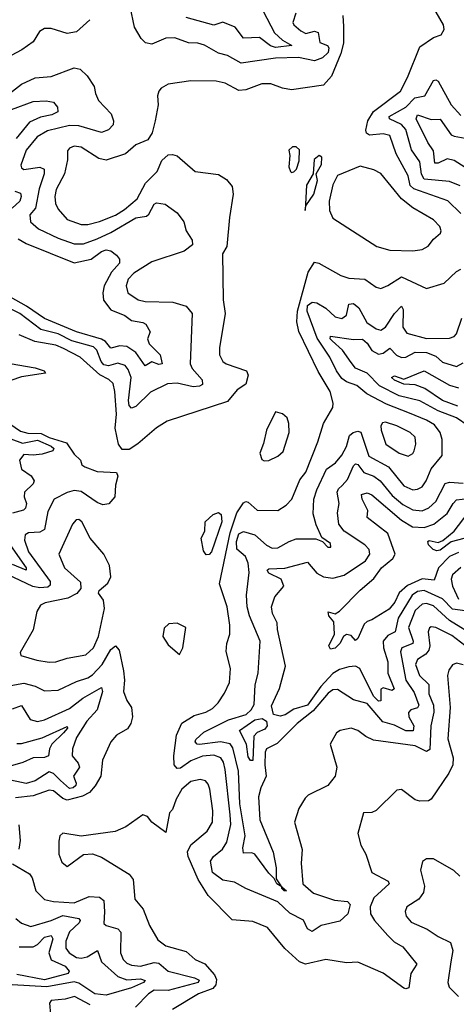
# Model space of a CAD drawing. Extents: x 1552033 to 1694788, y 811965 to 917215.
# Tile 519 of 632: x 1654387 to 1656295, y 895410 to 899707. Entities that reach past the tile are written whole.
import ezdxf

# ---------------------------------------------------------------- set-up
doc = ezdxf.new("R2010")
doc.units = 0

msp = doc.modelspace()

# ---------------------------------------------------------------- linework, layer by layer
at = {"layer": '0CON20XD'}
for points in [[(1655593.4, 899735), (1655580.9, 899695), (1655585, 899684.4), (1655615, 899658.2), (1655637.1, 899647.1), (1655675, 899657.2), (1655691.2, 899651.2), (1655698.3, 899608.3), (1655732.5, 899595), (1655738, 899585), (1655735, 899564.1), (1655709.7, 899540.3), (1655675, 899528.1), (1655605, 899542.2), (1655505, 899538.9), (1655355, 899517.2), (1655295, 899550.3), (1655255, 899561.2), (1655195, 899596.1), (1655165, 899604.8), (1655125, 899606.3), (1655065, 899628.1), (1655025, 899625.9), (1654965, 899600.3), (1654936.6, 899606.6), (1654917.7, 899625), (1654888.4, 899675), (1654869.8, 899765)], [(1656315, 898861.4), (1656257.2, 898917.2), (1656109.3, 898969.3), (1656093.6, 898983.6), (1656084.4, 899025), (1656031.7, 899121.7), (1656005, 899202.2), (1655975, 899209.3), (1655915, 899202.9), (1655902.2, 899212.2), (1655899.5, 899225), (1655908.7, 899265), (1655933, 899307), (1656050.3, 899395), (1656082, 899455), (1656135, 899588), (1656195, 899630), (1656228.8, 899641.2), (1656241.2, 899665), (1656238.8, 899685), (1656180, 899785)], [(1654692.8, 899707.2), (1654635, 899654.4), (1654595, 899646.7), (1654525, 899668.5), (1654495, 899668.4), (1654473.8, 899655), (1654445, 899611.2), (1654395.5, 899575), (1654349.6, 899550.4)], [(1655798.9, 899725), (1655802.1, 899677.9), (1655802.5, 899605), (1655790, 899560), (1655749.1, 899460.9), (1655715, 899421.2), (1655575, 899401.2), (1655535, 899407.9), (1655485, 899427.7), (1655445, 899427.9), (1655375, 899401.2), (1655345, 899398), (1655285, 899430.6), (1655245, 899438.2), (1655135, 899440), (1655035, 899426), (1655005, 899408.8), (1654994.5, 899395.5), (1654988.6, 899375), (1654991.9, 899335), (1654979.5, 899265), (1654966.4, 899213.6), (1654947.5, 899182.5), (1654895, 899161.4), (1654848.9, 899121.1), (1654765, 899094.5), (1654732, 899102), (1654655, 899151.1), (1654625, 899155.4), (1654605, 899146.7), (1654595.6, 899135), (1654595.3, 899095), (1654582, 899035), (1654546.1, 898966.1), (1654540, 898935), (1654542.6, 898905), (1654555, 898880), (1654594.5, 898835), (1654655, 898813), (1654685, 898813.5), (1654735, 898826.5), (1654805, 898854.1), (1654845, 898878.4), (1654900.3, 898925), (1654936.9, 898993.1), (1654988.1, 899045), (1655007.6, 899092.4), (1655035, 899116.7), (1655055, 899118.9), (1655075, 899112.9), (1655153.8, 899045), (1655255, 899030.8), (1655290.2, 899010.2), (1655315, 898978.8), (1655319.6, 898945), (1655303.4, 898843.4), (1655292.5, 898717.5), (1655272.9, 898685), (1655275.5, 898485), (1655285.4, 898424.6), (1655260, 898275), (1655260, 898245), (1655274.4, 898215), (1655289.2, 898205), (1655378.2, 898175), (1655385.3, 898155), (1655375, 898116.7), (1655337.9, 898092.1), (1655295, 898040.7), (1655032, 897955), (1654984.6, 897925.4), (1654903.7, 897856.4), (1654865, 897831.8), (1654835, 897831.1), (1654818.4, 897855), (1654804.3, 897925), (1654809.3, 897985), (1654803, 898085), (1654795, 898119.1), (1654776.7, 898136.7), (1654736.6, 898156.6), (1654651.5, 898235), (1654577.7, 898272.3), (1654545, 898287.1), (1654452.3, 898302.3), (1654385, 898331.5)], [(1655451.5, 899745), (1655500.3, 899650.3), (1655535, 899618.2), (1655576.5, 899595), (1655505, 899585.8), (1655483.5, 899593.5), (1655435, 899629.9), (1655365, 899626), (1655329.1, 899675), (1655275, 899696), (1655235, 899682.6), (1655115, 899716.4)], [(1654329.1, 899375), (1654395, 899425.8), (1654455, 899454.1), (1654525, 899459.5), (1654625, 899496.9), (1654651.1, 899491.1), (1654682.4, 899462.4), (1654712, 899415), (1654717.5, 899385), (1654731.4, 899355), (1654786.2, 899296.2), (1654797.3, 899265), (1654795, 899248.8), (1654775, 899226.7), (1654745, 899215.5), (1654645, 899244.5), (1654605, 899245.5), (1654507.7, 899222.3), (1654463.9, 899196.1), (1654415, 899137.7), (1654392.2, 899072.2), (1654395, 899060), (1654405, 899053.8), (1654475, 899063.1), (1654493.5, 899055), (1654494.1, 899034.1), (1654471.6, 898968.4), (1654455.2, 898885), (1654431.8, 898855), (1654434.5, 898824.5), (1654468.5, 898795), (1654555, 898753), (1654625, 898729.6), (1654665, 898729.6), (1654725, 898750.6), (1654785, 898778.2), (1654895, 898842.7), (1654940.5, 898849.5), (1654951.6, 898858.4), (1654975, 898901.8), (1654985, 898908.2), (1655022.3, 898902.3), (1655074.6, 898864.6), (1655104.7, 898824.7), (1655113.8, 898785), (1655140.6, 898745), (1655142, 898725), (1655105, 898696.2), (1654965, 898650.5), (1654885, 898601.3), (1654860.3, 898575), (1654852.7, 898545), (1654859.1, 898515), (1654905, 898483.8), (1654935, 898476.8), (1655056.2, 898473.8), (1655115, 898457.5), (1655140.3, 898425), (1655131.1, 898205), (1655140, 898185), (1655183.8, 898135), (1655185.5, 898115), (1655172.9, 898107.1), (1655145.5, 898104.5), (1655075, 898120.3), (1655032.8, 898117.2), (1654959.1, 898080.9), (1654895, 898019.6), (1654875, 898012.1), (1654865, 898023.3), (1654862.6, 898045), (1654873.5, 898145), (1654861, 898181), (1654847.4, 898197.4), (1654815, 898208.1), (1654775, 898196.7), (1654755, 898200.5), (1654742.9, 898215), (1654724.5, 898264.5), (1654708.7, 898278.7), (1654615, 898306), (1654555, 898336.6), (1654479.1, 898355), (1654388, 898425), (1654265, 898485.2)], [(1656311.7, 898981.7), (1656265, 899000.7), (1656155, 899011.4), (1656142.8, 899032.8), (1656136.2, 899086.2), (1656099.4, 899139.4), (1656075, 899227.3), (1656055, 899249.3), (1656003.2, 899275), (1656001.9, 899285), (1656074.2, 899325.8), (1656114.2, 899365.8), (1656157.1, 899375), (1656195, 899441.2), (1656205, 899445.3), (1656215, 899438.8), (1656272.4, 899335), (1656315, 899289.4)], [(1654350.9, 899315), (1654445, 899350.6), (1654502.4, 899352.4), (1654535, 899346.8), (1654551.9, 899325), (1654554, 899305), (1654527.8, 899292.2), (1654477.8, 899282.2), (1654430.4, 899259.6), (1654371.9, 899188.1)], [(1656377.4, 899035), (1656285, 899092.9), (1656255, 899100), (1656215, 899080.8), (1656201.1, 899081.1), (1656194.8, 899135), (1656170.7, 899170.7), (1656119.2, 899275), (1656125, 899291.5), (1656185, 899272), (1656225, 899273.6), (1656272.5, 899205), (1656285, 899199.1), (1656365.6, 899184.4)], [(1655575, 899040), (1655585, 899042.5), (1655596.7, 899055), (1655608.8, 899091.2), (1655609.3, 899139.3), (1655595, 899152.5), (1655578.3, 899151.7), (1655562.5, 899137.5), (1655567.5, 899115), (1655562.5, 899065), (1655570, 899045), (1655575, 899040)], [(1655635, 898873.8), (1655637.5, 898895), (1655672.6, 898945), (1655688.3, 899005), (1655682, 899035), (1655706.2, 899075), (1655706.7, 899106.7), (1655695, 899114), (1655673, 899097), (1655669.2, 899035), (1655640, 898985), (1655635, 898873.8)], [(1656105, 898698.8), (1656145, 898704.5), (1656172, 898718), (1656195, 898749.2), (1656225.7, 898775), (1656229.4, 898785), (1656223.5, 898805), (1656195, 898833.8), (1656105, 898885.9), (1656055, 898925.9), (1655965.2, 899035.2), (1655935, 899051.6), (1655875, 899067.7), (1655775, 899026.7), (1655755, 898986.7), (1655739.4, 898915), (1655740.4, 898875), (1655755, 898840.8), (1655947, 898717), (1656005, 898701.5), (1656105, 898698.8)], [(1654365, 898958.1), (1654390.4, 898950.4), (1654393.8, 898935), (1654387.7, 898915), (1654354, 898885)], [(1654380.6, 898750.6), (1654415, 898730.7), (1654625, 898646.2), (1654698.7, 898661.3), (1654745, 898695.2), (1654765, 898702.9), (1654785, 898698.9), (1654809.4, 898679.4), (1654822.6, 898662.6), (1654823.3, 898645), (1654787.5, 898605), (1654756.7, 898545), (1654750.2, 898515), (1654752.8, 898482.8), (1654785, 898441), (1654845.8, 898415.8), (1654875, 898394.3), (1654925, 898386.2), (1654937.9, 898377.9), (1654956.3, 898345), (1654945.8, 898314.2), (1654952.4, 898292.4), (1655001.2, 898245), (1655009.5, 898205), (1654995, 898202.7), (1654965, 898214.3), (1654935, 898196.4), (1654893.9, 898255), (1654855, 898281.4), (1654825, 898284.4), (1654785, 898273.5), (1654762, 898302), (1654745, 898313), (1654634.9, 898344.9), (1654495, 898402.9), (1654416.5, 898456.5), (1654285, 898529.2)], [(1656427.5, 896902.5), (1656275, 897019.2), (1656205, 897054.1), (1656185, 897057.5), (1656177.1, 897052.9), (1656172.2, 897035), (1656179.8, 896975), (1656175.5, 896955), (1656161.8, 896938.2), (1656125.9, 896914.1), (1656117, 896893), (1656133.7, 896845), (1656174.8, 896805), (1656175.2, 896765), (1656195.2, 896714.8), (1656197, 896685), (1656184.2, 896625), (1656178.7, 896521.3), (1656165, 896513.7), (1656115, 896538.4), (1655933, 896563), (1655898.9, 896578.9), (1655865, 896605.5), (1655835, 896614.4), (1655786.7, 896605), (1655772, 896595), (1655744, 896545), (1655773.3, 896445), (1655766, 896405), (1655733.3, 896365), (1655647.9, 896322.1), (1655635, 896310), (1655606, 896265), (1655587.8, 896205), (1655621.1, 896085), (1655616.5, 896026.5), (1655624.7, 895935), (1655670.5, 895895), (1655762.5, 895865), (1655819.2, 895859.1), (1655830.9, 895845), (1655821.4, 895805), (1655786.6, 895773.4), (1655705, 895753.4), (1655665, 895728.2), (1655645, 895740), (1655626.5, 895776.5), (1655567.9, 895807.9), (1655515, 895856.8), (1655375.5, 895915), (1655325, 895943.4), (1655275, 895951.1), (1655229.6, 895985), (1655220, 896035), (1655233.3, 896055), (1655273.2, 896086.8), (1655292.1, 896117.9), (1655309, 896195), (1655307.2, 896237.2), (1655285.4, 896435), (1655277.2, 896467.2), (1655265.7, 896485), (1655235, 896497.5), (1655185, 896492.2), (1655135, 896472.8), (1655089, 896441), (1655075, 896439.6), (1655062, 896455), (1655060.4, 896495), (1655071.5, 896585), (1655095, 896637.5), (1655149.1, 896670.9), (1655200, 896685), (1655229.1, 896700.9), (1655254.4, 896725.6), (1655282.1, 896767.9), (1655303.3, 896815), (1655308.5, 896875), (1655289.2, 896949.2), (1655292.2, 896985), (1655304.5, 897025.5), (1655305.5, 897065), (1655293.1, 897145), (1655260, 897245), (1655307.2, 897467.2), (1655335.4, 897555), (1655365, 897599.1), (1655375, 897604.6), (1655385, 897601.2), (1655425, 897566.9), (1655515, 897565.8), (1655551.2, 897588.8), (1655575.8, 897614.2), (1655610.9, 897699.1), (1655637.2, 897732.8), (1655690, 897865), (1655714.7, 897945.3), (1655755.6, 898014.4), (1655757, 898033), (1655743.8, 898085), (1655691.2, 898171.2), (1655606.9, 898346.9), (1655598.2, 898388.2), (1655601.3, 898435), (1655647.6, 898605), (1655675, 898648.8), (1655694.7, 898644.7), (1655790.8, 898590.8), (1655825, 898579.2), (1655895, 898575.3), (1655945, 898540), (1655965, 898534.4), (1655995, 898546.4), (1656055, 898584.8), (1656165, 898534.6), (1656242.2, 898557.8), (1656295, 898607.9), (1656315, 898617.7)], [(1655553.3, 895905), (1655542.5, 895905), (1655531.8, 895915), (1655532.8, 895922.9), (1655511.2, 895935), (1655499.2, 895959.2), (1655475, 895981.8), (1655414.7, 896064.7), (1655401.4, 896071.4), (1655365, 896070), (1655362.7, 896092.7), (1655371.6, 896145), (1655348.3, 896285), (1655342.5, 896427.5), (1655318.8, 896528.8), (1655306.8, 896546.8), (1655265, 896555.8), (1655173.3, 896543.3), (1655162.5, 896545), (1655153.8, 896555), (1655156.9, 896565), (1655192.1, 896597.9), (1655298.9, 896651.1), (1655375.9, 896675), (1655398.8, 896695), (1655412, 896718), (1655416, 896804), (1655429.5, 896855), (1655437.4, 896995), (1655390.9, 897105), (1655380.7, 897145), (1655377.3, 897195), (1655390.2, 897295), (1655386, 897335), (1655373.6, 897363.6), (1655336.4, 897396.4), (1655335, 897429.4), (1655345, 897463.2), (1655365, 897473.2), (1655415, 897458.2), (1655465, 897413.6), (1655490.8, 897400.9), (1655515, 897402.4), (1655565, 897430), (1655595, 897441.7), (1655681.1, 897441.1), (1655709.7, 897429.7), (1655733.8, 897405), (1655746.2, 897405), (1655745, 897421.2), (1655707.9, 897447.9), (1655682.3, 897502.3), (1655669.8, 897549.8), (1655672.3, 897615), (1655684.8, 897655), (1655727.4, 897745), (1655767.4, 897772.6), (1655795, 897806.7), (1655815.6, 897845), (1655827.9, 897892.1), (1655844.5, 897905.5), (1655865, 897911.9), (1655877.4, 897907.4), (1655912.8, 897802.8), (1655998.4, 897755), (1656065, 897673.2), (1656105, 897655.3), (1656125, 897657.5), (1656145, 897668.9), (1656163.2, 897695), (1656185, 897746.8), (1656232.9, 897805), (1656233.8, 897875), (1656224.7, 897905), (1656199.1, 897939.1), (1656165, 897959.8), (1656089.8, 897989.8), (1655989.3, 898029.3), (1655903.9, 898073.9), (1655859.9, 898109.9), (1655815, 898126), (1655795, 898141.6), (1655771.5, 898175), (1655742.7, 898235), (1655687, 898317), (1655643, 898435), (1655645, 898459.6), (1655665, 898474.7), (1655685, 898471.6), (1655725, 898448.2), (1655765, 898409.7), (1655795, 898403.7), (1655815, 898417.1), (1655824.6, 898465), (1655845, 898469), (1655869.3, 898449.3), (1655904.2, 898385), (1655945, 898357.9), (1655965, 898352.4), (1655985, 898364.7), (1656024.7, 898425.3), (1656055, 898456.5), (1656062.9, 898442.9), (1656061.4, 898365), (1656079.4, 898339.4), (1656165, 898316.2), (1656265, 898317.8), (1656285, 898324.6), (1656295, 898335.7), (1656319.7, 898405)], [(1656347.1, 897935), (1656295, 897969.5), (1656215, 898000.1), (1656135, 898044.4), (1656045, 898066.2), (1655958.8, 898108.8), (1655905.9, 898165), (1655855, 898186.2), (1655835, 898211.6), (1655797.2, 898265), (1655752, 898305), (1655744.3, 898315), (1655745, 898326.5), (1655845, 898311.4), (1655885, 898312.6), (1655905, 898295.3), (1655925, 898263.9), (1655955, 898247.6), (1655975, 898251.4), (1656005, 898273.6), (1656033.6, 898243.6), (1656055, 898232.4), (1656074.3, 898235), (1656114.5, 898255.5), (1656165, 898254.8), (1656205, 898239.3), (1656235, 898211.9), (1656295, 898193.1), (1656325, 898209.3)], [(1654345, 898207.3), (1654455, 898187.5), (1654493.3, 898175), (1654500, 898165), (1654395, 898148.6), (1654347.7, 898132.3)], [(1656300.9, 898020.9), (1656235, 898044.6), (1656157.6, 898097.6), (1656115, 898112.9), (1656066.2, 898116.2), (1656025, 898133.2), (1656011.5, 898145), (1656025, 898152.7), (1656065, 898138.9), (1656155, 898174.3), (1656265, 898112.1), (1656305, 898100.5)], [(1655455, 897781.4), (1655475, 897783.3), (1655515, 897802.9), (1655537.8, 897822.2), (1655563.8, 897905), (1655563.5, 897945), (1655555, 897970), (1655535, 897987.5), (1655505, 897995.8), (1655465, 897915.5), (1655453, 897857), (1655436, 897815), (1655445, 897787.5), (1655455, 897781.4)], [(1654344, 897944), (1654390.8, 897910.8), (1654422.5, 897902.5), (1654480.5, 897900.5), (1654515, 897883.9), (1654591.1, 897861.1), (1654625, 897811.4), (1654653.1, 897785), (1654658.8, 897765), (1654672, 897755), (1654725, 897735.4), (1654810.2, 897730.2), (1654816.4, 897715), (1654806.1, 897675), (1654803.1, 897625), (1654775.9, 897594.1), (1654749.6, 897590.4), (1654725, 897600.4), (1654655, 897647.3), (1654625, 897651.7), (1654595, 897644), (1654536.9, 897615), (1654509.1, 897560.9), (1654495, 897482.4), (1654475, 897471.2), (1654425, 897467.9), (1654411, 897459), (1654408.2, 897435), (1654424.8, 897385), (1654519.8, 897255), (1654520.4, 897239.6), (1654509.2, 897230.8), (1654475, 897227.1), (1654444.1, 897234.1), (1654280, 897310)], [(1656085, 897802.9), (1656105, 897814.4), (1656111.2, 897825), (1656118.2, 897855), (1656115, 897885.6), (1656092.7, 897905), (1656035, 897934.7), (1655985, 897950), (1655972.4, 897947.6), (1655965.5, 897935), (1655966.8, 897915), (1655986.9, 897855), (1656045, 897814.7), (1656085, 897802.9)], [(1654347.8, 897877.8), (1654398.5, 897858.5), (1654465, 897872.2), (1654525, 897846.5), (1654536.5, 897835), (1654531.5, 897825), (1654485, 897811), (1654445.9, 897805.9), (1654405, 897808.9), (1654385.5, 897785), (1654394.6, 897745), (1654436.3, 897716.3), (1654449.7, 897695), (1654445, 897682.1), (1654407.9, 897645), (1654406.3, 897625), (1654416.6, 897595), (1654412.9, 897575), (1654403.7, 897566.4), (1654355, 897553.3)], [(1655796.2, 897673.9), (1655819.1, 897700.9), (1655845, 897759.3), (1655855, 897768.9), (1655865, 897766.2), (1655890.8, 897730.8), (1655935, 897714.8), (1655961.7, 897695), (1656015, 897631.1), (1656061.3, 897591.3), (1656105, 897568.3), (1656145, 897564), (1656175, 897577.1), (1656205.9, 897604.1), (1656246.9, 897683.1), (1656265, 897689.1), (1656325, 897684.8)], [(1656333.1, 897126.9), (1656278.4, 897135), (1656235, 897179.6), (1656155, 897215.7), (1656125, 897211.9), (1656102.1, 897195), (1656041.5, 897095), (1656027.8, 897035), (1655995, 897019.5), (1655975.7, 896995), (1655976.1, 896965), (1655996.3, 896905), (1655996.2, 896855), (1656022.6, 896787.4), (1656015, 896780), (1655975, 896790.6), (1655965.4, 896785), (1655965, 896734.2), (1655955, 896732.3), (1655933.5, 896755), (1655873.4, 896875), (1655855, 896885.3), (1655825, 896882.5), (1655785, 896870.9), (1655755, 896853.4), (1655702.9, 896797.1), (1655645, 896715.8), (1655585, 896697.7), (1655547.3, 896672.7), (1655525, 896666.9), (1655496.7, 896675), (1655487.2, 896712.8), (1655521.9, 896788.1), (1655548.5, 896885), (1655513.5, 897045), (1655511.9, 897075), (1655491.1, 897115), (1655486.9, 897145), (1655501.5, 897188.5), (1655541.4, 897235), (1655528.9, 897265), (1655475, 897292.1), (1655468.9, 897305), (1655475, 897310.5), (1655545, 897312.7), (1655645, 897339.6), (1655685, 897290.9), (1655715, 897275.9), (1655755, 897269.7), (1655805, 897283.1), (1655897.6, 897345), (1655916.6, 897375), (1655913.9, 897395), (1655894.6, 897415), (1655804.6, 897475), (1655782, 897505), (1655776.2, 897555), (1655782.5, 897595), (1655774.7, 897645), (1655780.5, 897659.5), (1655796.2, 897673.9)], [(1656305, 897381.1), (1656265.5, 897364.5), (1656217.7, 897315), (1656198.4, 897261.6), (1656145, 897267.4), (1656082.2, 897237.8), (1656044.7, 897205.3), (1656025.6, 897165), (1656001.8, 897135), (1655925, 897087.6), (1655905, 897080.8), (1655891.6, 897068.4), (1655865, 897007.1), (1655855, 896998), (1655835, 897018.9), (1655815, 897024.4), (1655801.4, 897015), (1655786.2, 896985), (1655765, 896964.6), (1655745, 896959.2), (1655738.2, 896975), (1655762.1, 897025), (1655759, 897079), (1655737.1, 897105), (1655735, 897122.5), (1655765, 897114.4), (1655785, 897125.3), (1655875, 897217.7), (1655935, 897268.7), (1655967.6, 897315), (1656017.2, 897355), (1656027.4, 897375), (1655996.2, 897465), (1655905.6, 897535), (1655907.7, 897565), (1655883.4, 897615), (1655881.1, 897635), (1655905, 897641.9), (1655925, 897633.8), (1656055, 897523.2), (1656104, 897494), (1656155, 897491.4), (1656196.8, 897505), (1656255, 897552.6), (1656281.3, 897595), (1656295, 897612.1), (1656345, 897617.4)], [(1654515, 896902.7), (1654545, 896904.8), (1654595, 896921.1), (1654675.2, 896934.8), (1654709.2, 896965), (1654731, 897015), (1654756.8, 897136.8), (1654753.4, 897173.4), (1654730.6, 897205), (1654734, 897216), (1654772, 897248), (1654785.7, 897275), (1654778.7, 897325), (1654755.2, 897375.2), (1654694.8, 897444.8), (1654658.6, 897515), (1654645, 897525.8), (1654633.8, 897525), (1654617.1, 897505), (1654557.9, 897375), (1654582.3, 897315), (1654652, 897252), (1654653.8, 897225), (1654637, 897203), (1654597.6, 897182.4), (1654498.1, 897161.9), (1654477.4, 897152.6), (1654462.2, 897125), (1654445, 897044.4), (1654388.6, 896945), (1654392.5, 896932.5), (1654461.4, 896911.4), (1654515, 896902.7)], [(1655201.9, 897371.9), (1655189.7, 897389.7), (1655180.6, 897445), (1655195.4, 897474.6), (1655197.9, 897515), (1655232.5, 897547.5), (1655256.1, 897556.1), (1655266.9, 897546.9), (1655269.9, 897515), (1655225.6, 897385), (1655215, 897373.1), (1655201.9, 897371.9)], [(1656327.5, 897442.5), (1656272.3, 897427.7), (1656225, 897392.5), (1656210.4, 897389.6), (1656193.5, 897395), (1656173.6, 897415), (1656170, 897430), (1656175.6, 897434.4), (1656215, 897425.3), (1656236.1, 897433.9), (1656285.1, 897474.9), (1656347.1, 897555)], [(1654336.6, 897426.6), (1654414.6, 897315), (1654415.6, 897304.4), (1654355, 897329.7)], [(1656315, 897316), (1656278.3, 897285), (1656273, 897265), (1656278.8, 897235), (1656305, 897177.5)], [(1656382.5, 897012.5), (1656265.7, 897085), (1656195, 897149.6), (1656165, 897159.1), (1656145, 897156.6), (1656115, 897129.2), (1656085.8, 897055), (1656106.7, 896995), (1656104.8, 896985.2), (1656057.2, 896965), (1656051.2, 896948.8), (1656074.4, 896824.4), (1656110.4, 896770.4), (1656130.5, 896715), (1656125.6, 896704.4), (1656095.6, 896694.4), (1656085.8, 896684.2), (1656087.8, 896665), (1656109.8, 896625), (1656106.3, 896603.7), (1656075, 896602.9), (1656025, 896628.2), (1655973.1, 896643.1), (1655905, 896722.1), (1655845, 896739.3), (1655775, 896783.8), (1655755, 896782.4), (1655735, 896768.3), (1655669.2, 896690.8), (1655600, 896635), (1655512.1, 896547.9), (1655465.5, 896525), (1655459.3, 896510.7), (1655457.9, 896455), (1655464.2, 896405), (1655440, 896355), (1655430.4, 896315), (1655436, 896215), (1655494.6, 896074.6), (1655507.5, 896005), (1655507.5, 895957.5), (1655527.5, 895927.5), (1655532.8, 895922.9), (1655553.3, 895905)], [(1655085, 896936.2), (1655100, 896965), (1655113.3, 897055), (1655075, 897074), (1655039.2, 897070.8), (1655018, 897052), (1655012.9, 897015), (1655035, 896978.8), (1655085, 896936.2)], [(1654348.2, 896801.8), (1654405, 896812.1), (1654455, 896798.8), (1654495, 896778.7), (1654555, 896780.7), (1654635, 896819.1), (1654685, 896834.8), (1654705, 896848.4), (1654747.2, 896892.8), (1654785, 896958.8), (1654805, 896974.5), (1654821.1, 896955), (1654840.4, 896865), (1654844.6, 896825), (1654840.5, 896775), (1654855.4, 896735.4), (1654875.5, 896705), (1654879.2, 896665), (1654872.7, 896635), (1654858, 896612), (1654810, 896585), (1654784.4, 896555), (1654749.4, 896475), (1654740.9, 896405), (1654716.9, 896363.1), (1654692.5, 896335), (1654661.4, 896318.6), (1654595, 896300.5), (1654575, 896307.8), (1654535, 896341.4), (1654515, 896345.2), (1654445, 896320.2), (1654368.8, 896311.2)], [(1656325, 896891.8), (1656295, 896899.1), (1656278.7, 896891.3), (1656261.5, 896868.5), (1656256, 896845), (1656267.7, 896705), (1656258.2, 896568.2), (1656280.8, 896485), (1656279.1, 896455), (1656261.5, 896418.5), (1656185, 896305.8), (1656172.7, 896297.3), (1656135, 896295.8), (1656115, 896302), (1656055, 896346.7), (1656035, 896343.8), (1655945, 896256), (1655925, 896247.5), (1655890, 896245), (1655864.2, 896155), (1655877.5, 896105), (1655899.2, 896065), (1655925.6, 895985.6), (1655996.8, 895946.8), (1656001.5, 895935), (1655935, 895874.5), (1655918, 895835), (1655919.7, 895805), (1655938, 895775), (1655995, 895709.8), (1656023.2, 895683.2), (1656060.7, 895660.7), (1656121.8, 895585), (1656095.6, 895545), (1656087.6, 895482.4), (1656075, 895477.1), (1656065, 895480.4), (1655975, 895545.3), (1655865, 895593.3), (1655815, 895590.6), (1655725, 895605.4), (1655635.3, 895584.7), (1655609.2, 895595), (1655545, 895653.8), (1655470, 895745), (1655405, 895771.2), (1655315, 895778.5), (1655209.8, 895885), (1655167.5, 895955), (1655123.6, 896055), (1655120, 896075), (1655134.3, 896105.7), (1655206.5, 896165), (1655229.4, 896205), (1655231.1, 896255), (1655218.3, 896348.3), (1655210.9, 896370.9), (1655198.6, 896385), (1655175, 896390.9), (1655135, 896382.2), (1655095, 896348.5), (1655070.4, 896305), (1655055, 896260), (1655042, 896245), (1655025, 896160), (1654964.4, 896204.4), (1654945, 896230), (1654925, 896236.7), (1654851.2, 896185), (1654804.4, 896164.4), (1654655, 896144.4), (1654575, 896157.5), (1654562.5, 896145), (1654557.6, 896122.4), (1654558.2, 896065), (1654570.5, 896030.5), (1654595, 896010.8), (1654665, 896063.3), (1654705, 896066.7), (1654745, 896052.2), (1654865, 895978.6), (1654882.8, 895955), (1654889.3, 895869.3), (1654926.4, 895825), (1654954.5, 895754.5), (1654991, 895691), (1655025.7, 895665.7), (1655115, 895640.5), (1655154.2, 895605), (1655196.5, 895586.5), (1655238, 895538), (1655247.5, 895517.5), (1655244.7, 895495.3), (1655230.8, 895479.2), (1655168.1, 895455), (1655055, 895386.7)], [(1654355, 896699.1), (1654395, 896714.6), (1654432.7, 896652.7), (1654465, 896644), (1654495, 896650.8), (1654605, 896701.3), (1654663.4, 896746.6), (1654745, 896792.2), (1654748.7, 896775), (1654725.3, 896695), (1654680, 896645), (1654635.8, 896575), (1654617.5, 896525), (1654616.1, 896495), (1654642.8, 896462.8), (1654648.4, 896445), (1654622.2, 896405), (1654633.5, 896375), (1654631.8, 896365), (1654620.8, 896355), (1654605, 896351.8), (1654565, 896386.6), (1654535, 896417.5), (1654515, 896424.2), (1654455, 896384.8), (1654415, 896374.3), (1654215, 896415.9)], [(1655405, 896474.4), (1655395, 896474.6), (1655385, 896490), (1655378.5, 896545), (1655348, 896605), (1655415, 896651.2), (1655446.6, 896656.6), (1655466.1, 896646.1), (1655467.7, 896625), (1655458.8, 896611.2), (1655424.1, 896595.9), (1655409.9, 896580.1), (1655405, 896474.4)], [(1654375, 896548.2), (1654395, 896548.6), (1654485, 896572.8), (1654595, 896622.5), (1654595.8, 896615), (1654578.7, 896595), (1654527.3, 896545), (1654517, 896525), (1654512.7, 896495), (1654495, 896487.7), (1654445, 896485.8), (1654400.6, 896465), (1654345, 896449.8)], [(1654382.7, 896192.7), (1654388.7, 896125), (1654383.2, 896086.8)], [(1654355, 896022.5), (1654429.7, 895979.7), (1654441.4, 895961.4), (1654456.7, 895905), (1654495, 895867.9), (1654535, 895857.9), (1654625, 895853.2), (1654690, 895880), (1654735, 895878), (1654755, 895862.9), (1654757.1, 895812.9), (1654755, 895762), (1654765, 895753.5), (1654815, 895738.8), (1654829.4, 895725), (1654827.6, 895635), (1654839.1, 895605), (1654855, 895589.4), (1654875, 895580.2), (1654915, 895577), (1654975, 895591.9), (1654995, 895590), (1655035.4, 895555), (1655151.1, 895525), (1655170.9, 895515), (1655167.2, 895505), (1655035, 895470.9), (1654975, 895471.1), (1654949.3, 895455), (1654892.3, 895397.7)], [(1656309.7, 895969.7), (1656283.4, 895993.4), (1656195, 896045.4), (1656164.7, 896045.2), (1656147.5, 896032.5), (1656138.7, 895995), (1656155.3, 895925), (1656151.9, 895898.1), (1656130.8, 895869.2), (1656078.9, 895835), (1656071.8, 895815), (1656076.4, 895795), (1656098.3, 895768.3), (1656168.1, 895738.1), (1656215.3, 895705.3), (1656269.5, 895679.5), (1656280, 895645), (1656270.9, 895595), (1656257.8, 895505), (1656264.4, 895485), (1656304, 895444)], [(1654370.3, 895785), (1654395, 895764.7), (1654435, 895749.2), (1654525, 895775.8), (1654575, 895797.4), (1654645.5, 895785), (1654651.6, 895775), (1654646.2, 895765), (1654605, 895725.7), (1654588.8, 895685), (1654589, 895655), (1654603.6, 895635), (1654635, 895614.4), (1654655, 895610.7), (1654682.3, 895617.7), (1654727.5, 895645), (1654744.7, 895595), (1654815, 895530.8), (1654855, 895516.1), (1654915, 895521.5), (1654935, 895513.8), (1654928, 895505), (1654875, 895482), (1654765, 895449.7), (1654715, 895456.2), (1654645, 895502.8), (1654625, 895507.7), (1654505, 895486.9), (1654353.8, 895495)], [(1654385, 895660.6), (1654445, 895660.8), (1654465, 895670.4), (1654495, 895703), (1654525, 895710.6), (1654531.2, 895695), (1654514.9, 895635.1), (1654524.5, 895604.5), (1654585.8, 895575.8), (1654602.6, 895555), (1654598.5, 895545), (1654495, 895516.8), (1654375, 895539.6)], [(1654695, 895407.2), (1654626.5, 895443.5), (1654585, 895431.8), (1654525, 895426.5), (1654516.9, 895415), (1654521.6, 895365)]]:
    msp.add_lwpolyline(points, dxfattribs=at)

doc.saveas('drawing.dxf')
